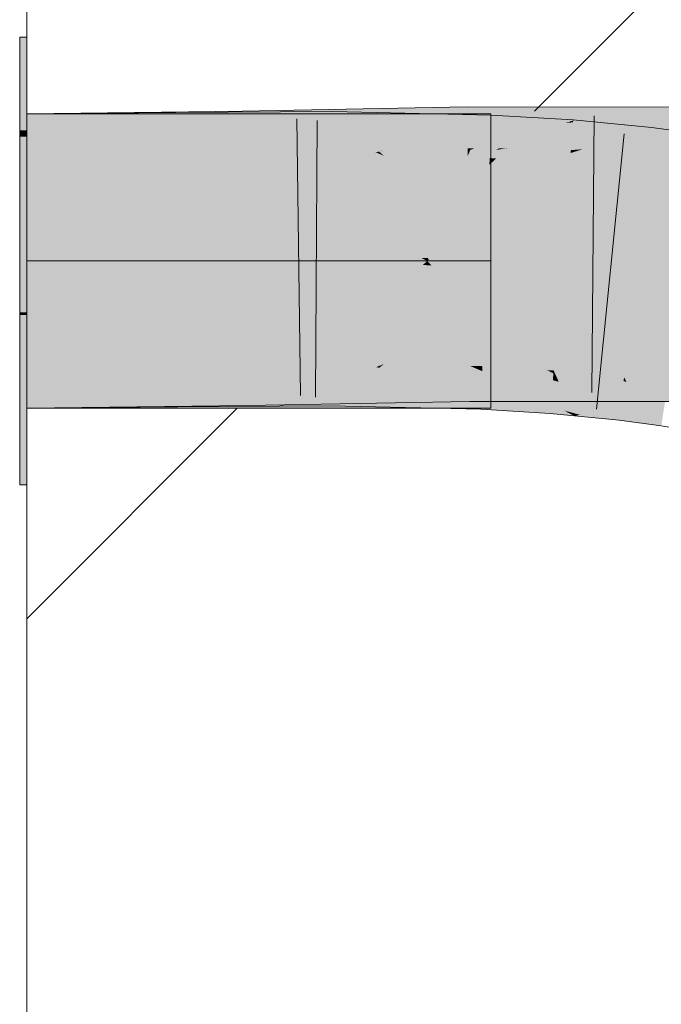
# Model space of a CAD drawing. Extents: x -620 to 300, y 62 to 1112.
# Tile 261 of 288: x 171.59 to 172.135, y 929.966 to 930.802. Entities that reach past the tile are written whole.
import ezdxf
from ezdxf.lldxf.tags import DXFTag

# ---------------------------------------------------------------- set-up
doc = ezdxf.new("R2010")
doc.units = 0
doc.layers.get('0').update_dxf_attribs({"lineweight": 13})
doc.layers.add('E_Detail_Linie_Text_Bem', color=7, linetype='Continuous', lineweight=13)
for name, color, linetype, lineweight, true_color in [('E_Detail_Wandschraffur', 7, 'Continuous', 5, 0xc0c0c0), ('E_Leerrohr 25-A06GA1MY8I', 7, 'Continuous', 9, 0xff8000), ('E_Leerrohr 25-Shading', 7, 'Continuous', 9, 0xff8000)]:
    doc.layers.add(name, color=color, linetype=linetype, lineweight=lineweight, true_color=true_color)
tags = doc.linetypes.add('fein_strichliert', pattern=[4, 1, -2, 1]).pattern_tags.tags
tags[8:9] = [DXFTag(74, 4), DXFTag(75, 0), DXFTag(340, '0'), DXFTag(46, 0.0), DXFTag(50, 0.0), DXFTag(44, 0.0), DXFTag(45, 0.0)]
tags[6:7] = [DXFTag(74, 4), DXFTag(75, 0), DXFTag(340, '0'), DXFTag(46, 0.0), DXFTag(50, 0.0), DXFTag(44, 0.0), DXFTag(45, 0.0)]
tags[4:5] = [DXFTag(74, 4), DXFTag(75, 0), DXFTag(340, '0'), DXFTag(46, 0.0), DXFTag(50, 0.0), DXFTag(44, 0.0), DXFTag(45, 0.0)]
tags = doc.linetypes.add('STRICHPUNKT2-A06GA1MZ8I', pattern=[12.7, 6.35, -3.175, 0, -3.175]).pattern_tags.tags
tags[10:11] = [DXFTag(74, 4), DXFTag(75, 0), DXFTag(340, '0'), DXFTag(46, 0.0), DXFTag(50, 0.0), DXFTag(44, 0.0), DXFTag(45, 0.0)]
tags[8:9] = [DXFTag(74, 4), DXFTag(75, 0), DXFTag(340, '0'), DXFTag(46, 0.0), DXFTag(50, 0.0), DXFTag(44, 0.0), DXFTag(45, 0.0)]
tags[6:7] = [DXFTag(74, 4), DXFTag(75, 0), DXFTag(340, '0'), DXFTag(46, 0.0), DXFTag(50, 0.0), DXFTag(44, 0.0), DXFTag(45, 0.0)]
tags[4:5] = [DXFTag(74, 4), DXFTag(75, 0), DXFTag(340, '0'), DXFTag(46, 0.0), DXFTag(50, 0.0), DXFTag(44, 0.0), DXFTag(45, 0.0)]

# ---------------------------------------------------------------- blocks, each defined once
blk = doc.blocks.new('Shading-A06GA12F8I', base_point=(239.24728, 760.10999))
at = {"layer": 'E_Leerrohr 25-Shading', "color": 32, "true_color": 0xd96d00}
for points in [[(171.59625, 930.70844), (171.59625, 930.78766), (171.59024, 930.7085), (171.59024, 930.78766)], [(171.59625, 930.70844), (171.59625, 930.78766), (171.59024, 930.7085), (171.59024, 930.78766)], [(171.71071, 930.72266), (171.59625, 930.72266), (171.76308, 930.59766), (171.59625, 930.59766)], [(171.71071, 930.72266), (171.59625, 930.72266), (171.76308, 930.59766), (171.59625, 930.59766)], [(171.87027, 930.59863), (171.74625, 930.72266), (171.76283, 930.59827), (171.71071, 930.72266)], [(171.87027, 930.59863), (171.74625, 930.72266), (171.76283, 930.59827), (171.71071, 930.72266)], [(171.74625, 930.72266), (171.855, 930.61389), (171.81125, 930.72266), (171.90092, 930.633)], [(171.74625, 930.72266), (171.855, 930.61389), (171.81125, 930.72266), (171.90092, 930.633)], [(171.94014, 930.72266), (171.81125, 930.72266), (171.90979, 930.64832), (171.89268, 930.64124)], [(171.94014, 930.72266), (171.81125, 930.72266), (171.90979, 930.64832), (171.89268, 930.64124)], [(171.90979, 930.64832), (171.97186, 930.72266), (171.94014, 930.72266)], [(171.90979, 930.64832), (171.99025, 930.68176), (171.97186, 930.72266), (171.99025, 930.72076)], [(171.90979, 930.64832), (171.97186, 930.72266), (171.94014, 930.72266)], [(171.90979, 930.64832), (171.99025, 930.68176), (171.97186, 930.72266), (171.99025, 930.72076)], [(171.99025, 930.72076), (171.99025, 930.72266), (171.97186, 930.72266)], [(171.99025, 930.72076), (171.99025, 930.72266), (171.97186, 930.72266)], [(171.59024, 930.70325), (171.59625, 930.70331), (171.59024, 930.7085), (171.59625, 930.70844)], [(171.59024, 930.70325), (171.59625, 930.70331), (171.59024, 930.7085), (171.59625, 930.70844)], [(171.59024, 930.59766), (171.59625, 930.59766), (171.59024, 930.70325), (171.59625, 930.70331)], [(171.59024, 930.59766), (171.59625, 930.59766), (171.59024, 930.70325), (171.59625, 930.70331)], [(171.99025, 930.68176), (171.89268, 930.64124), (171.93776, 930.59918), (171.93475, 930.59918)], [(171.99025, 930.68176), (171.89268, 930.64124), (171.93776, 930.59918), (171.93475, 930.59918)], [(171.99025, 930.68176), (171.93776, 930.59918), (171.99025, 930.65167)], [(171.99025, 930.68176), (171.93776, 930.59918), (171.99025, 930.65167)], [(171.99025, 930.65167), (171.95726, 930.61871), (171.99025, 930.63239)], [(171.99025, 930.65167), (171.95726, 930.61871), (171.99025, 930.63239)], [(171.90092, 930.633), (171.855, 930.61389), (171.93475, 930.59918), (171.8701, 930.59882)], [(171.90092, 930.633), (171.855, 930.61389), (171.93475, 930.59918), (171.8701, 930.59882)], [(171.99025, 930.63239), (171.95726, 930.61871), (171.99025, 930.59949), (171.93776, 930.59918)], [(171.99025, 930.63239), (171.95726, 930.61871), (171.99025, 930.59949), (171.93776, 930.59918)], [(171.59625, 930.55389), (171.59625, 930.59766), (171.59024, 930.55396), (171.59024, 930.59766)], [(171.59625, 930.55389), (171.59625, 930.59766), (171.59024, 930.55396), (171.59024, 930.59766)], [(171.76308, 930.59766), (171.59625, 930.59766), (171.7119, 930.47266), (171.59625, 930.47266)], [(171.76308, 930.59766), (171.59625, 930.59766), (171.7119, 930.47266), (171.59625, 930.47266)], [(171.74826, 930.47467), (171.8689, 930.59534), (171.71257, 930.4743), (171.7625, 930.59625)], [(171.74826, 930.47467), (171.8689, 930.59534), (171.71257, 930.4743), (171.7625, 930.59625)], [(171.8689, 930.59534), (171.87125, 930.59766), (171.7625, 930.59625), (171.76308, 930.59766)], [(171.8689, 930.59534), (171.87125, 930.59766), (171.7625, 930.59625), (171.76308, 930.59766)], [(171.87125, 930.59766), (171.87027, 930.59863), (171.76308, 930.59766), (171.76283, 930.59827)], [(171.87125, 930.59766), (171.87027, 930.59863), (171.76308, 930.59766), (171.76283, 930.59827)], [(171.93625, 930.59766), (171.87125, 930.59766), (171.93266, 930.59412), (171.86852, 930.59491)], [(171.93625, 930.59766), (171.87125, 930.59766), (171.93266, 930.59412), (171.86852, 930.59491)], [(171.8701, 930.59882), (171.87125, 930.59766), (171.93475, 930.59918), (171.93625, 930.59766)], [(171.8701, 930.59882), (171.87125, 930.59766), (171.93475, 930.59918), (171.93625, 930.59766)], [(171.93991, 930.59399), (171.93625, 930.59766), (171.93266, 930.59412)], [(171.93991, 930.59399), (171.93625, 930.59766), (171.93266, 930.59412)], [(171.93475, 930.59918), (171.93625, 930.59766), (171.93776, 930.59918)], [(171.93475, 930.59918), (171.93625, 930.59766), (171.93776, 930.59918)], [(171.93776, 930.59918), (171.93625, 930.59766), (171.99025, 930.59949), (171.99025, 930.59766)], [(171.93776, 930.59918), (171.93625, 930.59766), (171.99025, 930.59949), (171.99025, 930.59766)], [(171.99025, 930.59332), (171.99025, 930.59766), (171.93991, 930.59399), (171.93625, 930.59766)], [(171.99025, 930.59332), (171.99025, 930.59766), (171.93991, 930.59399), (171.93625, 930.59766)], [(171.86852, 930.59491), (171.85506, 930.58148), (171.93266, 930.59412), (171.90105, 930.5625)], [(171.86852, 930.59491), (171.85506, 930.58148), (171.93266, 930.59412), (171.90105, 930.5625)], [(171.99025, 930.5141), (171.93266, 930.59412), (171.89287, 930.55426)], [(171.99025, 930.5141), (171.93266, 930.59412), (171.89287, 930.55426)], [(171.99025, 930.5141), (171.99025, 930.54364), (171.93266, 930.59412), (171.93991, 930.59399)], [(171.99025, 930.5141), (171.99025, 930.54364), (171.93266, 930.59412), (171.93991, 930.59399)], [(171.99025, 930.56305), (171.99025, 930.59332), (171.95723, 930.57666), (171.93991, 930.59399)], [(171.99025, 930.56305), (171.99025, 930.59332), (171.95723, 930.57666), (171.93991, 930.59399)], [(171.90105, 930.5625), (171.85506, 930.58148), (171.81581, 930.47723), (171.74942, 930.47583)], [(171.90105, 930.5625), (171.85506, 930.58148), (171.81581, 930.47723), (171.74942, 930.47583)], [(171.95723, 930.57666), (171.99025, 930.54364), (171.99025, 930.56305)], [(171.95723, 930.57666), (171.99025, 930.54364), (171.99025, 930.56305)], [(171.59024, 930.55396), (171.59024, 930.55176), (171.59625, 930.55389), (171.59625, 930.55176)], [(171.59024, 930.55396), (171.59024, 930.55176), (171.59625, 930.55389), (171.59625, 930.55176)], [(171.93793, 930.48145), (171.91035, 930.54706), (171.81618, 930.4776), (171.89287, 930.55426)], [(171.93793, 930.48145), (171.91035, 930.54706), (171.81618, 930.4776), (171.89287, 930.55426)], [(171.59625, 930.55176), (171.59024, 930.55176), (171.59625, 930.51904), (171.59024, 930.51898)], [(171.59625, 930.55176), (171.59024, 930.55176), (171.59625, 930.51904), (171.59024, 930.51898)], [(171.99025, 930.48309), (171.99025, 930.5141), (171.93793, 930.48145), (171.91035, 930.54706)], [(171.99025, 930.48309), (171.99025, 930.5141), (171.93793, 930.48145), (171.91035, 930.54706)], [(171.59024, 930.51898), (171.59024, 930.40765), (171.59625, 930.51904), (171.59625, 930.40765)], [(171.59024, 930.51898), (171.59024, 930.40765), (171.59625, 930.51904), (171.59625, 930.40765)], [(171.93729, 930.47266), (171.9416, 930.47266), (171.81618, 930.4776), (171.93793, 930.48145)], [(171.93729, 930.47266), (171.9416, 930.47266), (171.81618, 930.4776), (171.93793, 930.48145)], [(171.9416, 930.47266), (171.96188, 930.47266), (171.93793, 930.48145), (171.95793, 930.48206)], [(171.9416, 930.47266), (171.96188, 930.47266), (171.93793, 930.48145), (171.95793, 930.48206)], [(171.96188, 930.47266), (171.99025, 930.47266), (171.95793, 930.48206), (171.99025, 930.48309)], [(171.96188, 930.47266), (171.99025, 930.47266), (171.95793, 930.48206), (171.99025, 930.48309)], [(171.7119, 930.47266), (171.74625, 930.47266), (171.71257, 930.4743), (171.74826, 930.47467)], [(171.7119, 930.47266), (171.74625, 930.47266), (171.71257, 930.4743), (171.74826, 930.47467)], [(171.74942, 930.47583), (171.74625, 930.47266), (171.81581, 930.47723), (171.81125, 930.47266)], [(171.74942, 930.47583), (171.74625, 930.47266), (171.81581, 930.47723), (171.81125, 930.47266)], [(171.81125, 930.47266), (171.93729, 930.47266), (171.81578, 930.47723)], [(171.81125, 930.47266), (171.93729, 930.47266), (171.81578, 930.47723)], [(171.93729, 930.47266), (171.81618, 930.4776), (171.81578, 930.47723)], [(171.93729, 930.47266), (171.81618, 930.4776), (171.81578, 930.47723)]]:
    blk.add_solid(points, dxfattribs=at)
at = {"layer": 'E_Leerrohr 25-Shading', "color": 34, "true_color": 0xb05800}
for points in [[(171.59625, 930.68604), (171.77983, 930.68829), (171.74625, 930.72449), (171.77948, 930.71112)], [(171.59625, 930.68604), (171.74625, 930.72449), (171.59625, 930.72266)], [(171.72311, 930.68707), (171.72287, 930.72369), (171.59625, 930.68604), (171.59625, 930.72266)], [(171.72287, 930.72369), (171.72311, 930.68707), (171.74625, 930.72382), (171.77879, 930.71051)], [(171.77948, 930.71112), (171.77927, 930.72491), (171.74625, 930.72449)], [(171.77879, 930.71051), (171.81125, 930.72424), (171.74625, 930.72382)], [(171.81125, 930.72424), (171.77879, 930.71051), (171.8558, 930.68787), (171.83464, 930.68774)], [(171.81026, 930.72546), (171.77927, 930.72491), (171.81026, 930.71606)], [(171.81026, 930.71606), (171.77927, 930.72491), (171.81026, 930.69897), (171.77948, 930.71112)], [(171.89787, 930.69122), (171.81125, 930.72552), (171.81026, 930.71606), (171.81026, 930.72546)], [(171.94011, 930.72791), (171.81125, 930.72552), (171.90952, 930.69653), (171.89256, 930.6933)], [(171.85596, 930.70593), (171.85609, 930.72449), (171.81125, 930.72424)], [(171.81125, 930.72424), (171.8558, 930.68787), (171.85596, 930.70593)], [(171.85596, 930.70593), (171.89258, 930.69), (171.85609, 930.72449), (171.89555, 930.69043)], [(171.89555, 930.69043), (171.90955, 930.6925), (171.85609, 930.72449), (171.92493, 930.7077)], [(171.94014, 930.72266), (171.85609, 930.72449), (171.92493, 930.7077)], [(171.9704, 930.72845), (171.94011, 930.72791), (171.97057, 930.70813), (171.90952, 930.69653)], [(171.99005, 930.70459), (171.99063, 930.72156), (171.92493, 930.7077), (171.94014, 930.72266)], [(171.9704, 930.72845), (171.97057, 930.70813), (172.06125, 930.72839), (172.04182, 930.72034)], [(171.99748, 930.69336), (172.05385, 930.72534), (171.97589, 930.69305)], [(172.04178, 930.71039), (171.99063, 930.72156), (171.99005, 930.70459)], [(172.04178, 930.71039), (172.06035, 930.71698), (171.99063, 930.72156), (172.06038, 930.71735)], [(172.05385, 930.72534), (171.99748, 930.69336), (172.12625, 930.72833), (172.00038, 930.69336)], [(172.06831, 930.70441), (172.12625, 930.72833), (172.00414, 930.69342), (172.00038, 930.69336)], [(172.12625, 930.72833), (172.03786, 930.69177), (172.16382, 930.69342), (172.1371, 930.69171)], [(172.07167, 930.72839), (172.06125, 930.72839), (172.05385, 930.72534)], [(172.05385, 930.72534), (172.12625, 930.72833), (172.07167, 930.72839)], [(172.12625, 930.72833), (172.16382, 930.69342), (172.16463, 930.72833)], [(171.89787, 930.69122), (171.81026, 930.71606), (171.89725, 930.69122)], [(171.83415, 930.68951), (171.89725, 930.69122), (171.81026, 930.69897), (171.81026, 930.71606)], [(172.04182, 930.72034), (171.97057, 930.70813), (171.97615, 930.69318), (171.9707, 930.69318)], [(172.05836, 930.69171), (172.06023, 930.71539), (171.98961, 930.69189), (172.05379, 930.71466)], [(172.06023, 930.71539), (172.06035, 930.71698), (172.05379, 930.71466)], [(172.05836, 930.69171), (172.0683, 930.6925), (172.07178, 930.71625), (172.12625, 930.711)], [(172.05836, 930.69171), (172.07178, 930.71625), (172.06023, 930.71539)], [(172.07178, 930.71625), (172.06038, 930.71735), (172.06023, 930.71539)], [(171.77879, 930.71051), (171.72311, 930.68707), (171.83464, 930.68774)], [(171.77948, 930.71112), (171.77983, 930.68829), (171.83464, 930.68933)], [(171.8558, 930.68787), (171.89963, 930.68689), (171.85596, 930.70593)], [(171.97057, 930.70813), (171.89256, 930.6933), (171.9707, 930.69318), (171.89787, 930.69122)], [(171.90955, 930.6925), (171.9575, 930.69971), (171.92493, 930.7077)], [(171.99005, 930.70459), (171.92493, 930.7077), (171.9575, 930.69971)], [(171.9575, 930.69971), (171.98961, 930.69189), (171.99005, 930.70459)], [(171.98961, 930.69189), (172.04178, 930.71039), (171.99005, 930.70459)], [(172.06831, 930.70441), (172.00414, 930.69342), (172.04288, 930.69385)], [(172.05751, 930.68085), (172.12625, 930.711), (172.05817, 930.68927)], [(172.05751, 930.68085), (172.12315, 930.6745), (172.12625, 930.711), (172.12723, 930.71088)], [(172.16737, 930.66852), (172.1729, 930.70471), (172.12315, 930.6745), (172.12723, 930.71088)], [(171.98961, 930.69189), (171.9575, 930.69971), (171.89963, 930.68689), (171.89555, 930.69043)], [(171.89963, 930.69049), (171.89725, 930.69122), (171.83464, 930.68933), (171.83415, 930.68951)], [(171.89258, 930.69), (171.89963, 930.68689), (171.89555, 930.69043)], [(171.89725, 930.69122), (171.89963, 930.69049), (171.89787, 930.69122)], [(171.89787, 930.69122), (171.89963, 930.69049), (171.9707, 930.69318), (171.97072, 930.69183)], [(171.98961, 930.69189), (171.89963, 930.68689), (171.97285, 930.6853)], [(171.9707, 930.69318), (171.97072, 930.69183), (171.97615, 930.69318), (171.97285, 930.69183)], [(171.97285, 930.69183), (171.9948, 930.69183), (171.97589, 930.69305), (171.99748, 930.69336)], [(171.97285, 930.6853), (171.98936, 930.68494), (171.98961, 930.69189)], [(172.04179, 930.68988), (171.98961, 930.69189), (171.99481, 930.68463), (171.98936, 930.68494)], [(172.05836, 930.69171), (171.98961, 930.69189), (172.04179, 930.68988)], [(172.00414, 930.69342), (171.9948, 930.69183), (172.04288, 930.69385), (172.03786, 930.69177)], [(172.00038, 930.69336), (171.9948, 930.69183), (172.00414, 930.69342)], [(171.99748, 930.69336), (171.9948, 930.69183), (172.00038, 930.69336)], [(172.05817, 930.68927), (172.04179, 930.68988), (172.03786, 930.68201), (171.99481, 930.68463)], [(172.03786, 930.68201), (172.05751, 930.68085), (172.05817, 930.68927)], [(172.04179, 930.68988), (172.05817, 930.68927), (172.05836, 930.69171)], [(172.05817, 930.68927), (172.0683, 930.6925), (172.05836, 930.69171)], [(171.78255, 930.51154), (171.74001, 930.50269), (171.74625, 930.47449), (171.7119, 930.47406)], [(171.74001, 930.50269), (171.78255, 930.51154), (171.74834, 930.51111)], [(171.78255, 930.51154), (171.74625, 930.47449), (171.78288, 930.49011)], [(171.78255, 930.51154), (171.78288, 930.49011), (171.83464, 930.51251)], [(171.78288, 930.49011), (171.89963, 930.51373), (171.83464, 930.51251)], [(171.78288, 930.49011), (171.78311, 930.47491), (171.89963, 930.51373), (171.81125, 930.47546)], [(171.89963, 930.51373), (171.89296, 930.5108), (171.97232, 930.51508), (171.97246, 930.49866)], [(171.97232, 930.51508), (171.97246, 930.49866), (171.97285, 930.51508), (172.04063, 930.48694)], [(172.12625, 930.47839), (171.99506, 930.51508), (172.05246, 930.48206), (171.97285, 930.51508)], [(171.99506, 930.51508), (172.12625, 930.47839), (172.06812, 930.5025)], [(172.03786, 930.51501), (171.99506, 930.51508), (172.06812, 930.5025)], [(172.12625, 930.47839), (172.15884, 930.47839), (172.03786, 930.51501), (172.1597, 930.51501)], [(171.59625, 930.50928), (171.59625, 930.47266), (171.74834, 930.51111), (171.74001, 930.50269)], [(171.59625, 930.47266), (171.7119, 930.47357), (171.72437, 930.51031), (171.72453, 930.48639)], [(171.59625, 930.47266), (171.72437, 930.51031), (171.59625, 930.50928)], [(171.74834, 930.51044), (171.72437, 930.51031), (171.72453, 930.48639)], [(171.83464, 930.51099), (171.74834, 930.51044), (171.72461, 930.47369), (171.72453, 930.48639)], [(171.83464, 930.51099), (171.72461, 930.47369), (171.79242, 930.49323)], [(171.81255, 930.47534), (171.85442, 930.51111), (171.74825, 930.47467), (171.79242, 930.49323)], [(171.79242, 930.49323), (171.85442, 930.51111), (171.83464, 930.51099)], [(171.91057, 930.50812), (171.89296, 930.5108), (171.94157, 930.47791), (171.81125, 930.47546)], [(171.85426, 930.49231), (171.85442, 930.51111), (171.81393, 930.47534), (171.81255, 930.47534)], [(171.85426, 930.49231), (171.85413, 930.47449), (171.89296, 930.50751), (171.89563, 930.50696)], [(171.9106, 930.50409), (171.89563, 930.50696), (171.9416, 930.4726), (171.85413, 930.47449)], [(171.85426, 930.49231), (171.89787, 930.5094), (171.85442, 930.51074)], [(171.89787, 930.5094), (171.89963, 930.51013), (171.85442, 930.51074), (171.85442, 930.51111)], [(171.89296, 930.50751), (171.89563, 930.50696), (171.89787, 930.5094), (171.89871, 930.5094)], [(171.98265, 930.49017), (171.89871, 930.5094), (171.89563, 930.50696)], [(171.89871, 930.5094), (171.89963, 930.51013), (171.89787, 930.5094)], [(171.91718, 930.50885), (171.89963, 930.51013), (171.89871, 930.5094)], [(171.98265, 930.49017), (171.98312, 930.50403), (171.89871, 930.5094), (171.91718, 930.50885)], [(171.92509, 930.50952), (171.89963, 930.51013), (171.93098, 930.50842), (171.91718, 930.50885)], [(171.97246, 930.49866), (171.91057, 930.50812), (171.97264, 930.47845), (171.94157, 930.47791)], [(171.93513, 930.49933), (171.9106, 930.50409), (171.96188, 930.47211), (171.9416, 930.4726)], [(171.91718, 930.50885), (171.98312, 930.50403), (171.97621, 930.50702)], [(171.97621, 930.50702), (171.97285, 930.50848), (171.93098, 930.50842), (171.92509, 930.50952)], [(171.97285, 930.50848), (171.97621, 930.50702), (171.98328, 930.5083), (171.98322, 930.50684)], [(171.97621, 930.50702), (171.98312, 930.50403), (171.98322, 930.50684)], [(171.98312, 930.50403), (171.98265, 930.49017), (172.04057, 930.47668)], [(171.98322, 930.50684), (171.98312, 930.50403), (172.00565, 930.50513), (172.00841, 930.50446)], [(172.00841, 930.50446), (171.98312, 930.50403), (172.04305, 930.4964), (172.04147, 930.47626)], [(171.99507, 930.50757), (171.98328, 930.5083), (172.00565, 930.50513), (171.98322, 930.50684)], [(172.00841, 930.50446), (172.03786, 930.50494), (171.99507, 930.50757)], [(172.01297, 930.50452), (172.00841, 930.50446), (172.0435, 930.5022), (172.04305, 930.4964)], [(172.04352, 930.50226), (172.03786, 930.50494), (172.0435, 930.5022), (172.01297, 930.50452)], [(172.04352, 930.50226), (172.0437, 930.50464), (172.03786, 930.50494)], [(172.04474, 930.50232), (172.0437, 930.50464), (172.04353, 930.50244)], [(172.1035, 930.49884), (172.0437, 930.50464), (172.10313, 930.49548), (172.04474, 930.50232)], [(171.74001, 930.50269), (171.59625, 930.47266), (171.7119, 930.47406)], [(171.98201, 930.47168), (171.98265, 930.49017), (171.96188, 930.47211), (171.93513, 930.49933)], [(171.97246, 930.49866), (171.97264, 930.47845), (172.04063, 930.48694), (172.06125, 930.47839)], [(172.04805, 930.49506), (172.04305, 930.4964), (172.0524, 930.4707), (172.04147, 930.47626)], [(172.04352, 930.50226), (172.04305, 930.4964), (172.04514, 930.50146), (172.04805, 930.49506)], [(172.04352, 930.50226), (172.04514, 930.50146), (172.04353, 930.50244), (172.04474, 930.50232)], [(172.04474, 930.50232), (172.04514, 930.50146), (172.10313, 930.49548), (172.10062, 930.47296)], [(172.0681, 930.48969), (172.04514, 930.50146), (172.04805, 930.49506)], [(172.06613, 930.46698), (172.10062, 930.47296), (172.04805, 930.49506), (172.0681, 930.48969)], [(172.06613, 930.46698), (172.04805, 930.49506), (172.06012, 930.46863)], [(172.04805, 930.49506), (172.0524, 930.4707), (172.06012, 930.46863)], [(172.10062, 930.47296), (172.12625, 930.4588), (172.10313, 930.49548), (172.10564, 930.49506)], [(172.10564, 930.49506), (172.1035, 930.49884), (172.10313, 930.49548)], [(172.14069, 930.49377), (172.1035, 930.49884), (172.14053, 930.4928), (172.10379, 930.49829)], [(172.10379, 930.49829), (172.10564, 930.49506), (172.14053, 930.4928), (172.14003, 930.48944)], [(172.10564, 930.49506), (172.12625, 930.4588), (172.14003, 930.48944), (172.13516, 930.45758)], [(171.79242, 930.49323), (171.72461, 930.47369), (171.74625, 930.47382)], [(171.74625, 930.47449), (171.78311, 930.47491), (171.78288, 930.49011)], [(171.85426, 930.49231), (171.81393, 930.47534), (171.85413, 930.47577)], [(171.98265, 930.49017), (171.98201, 930.47168), (172.04147, 930.47626), (172.04083, 930.46814)], [(171.98265, 930.49017), (172.04147, 930.47626), (172.04057, 930.47668)], [(171.7119, 930.47357), (171.72461, 930.47369), (171.72453, 930.48639)], [(172.05246, 930.48206), (172.06125, 930.47839), (172.0737, 930.47839)], [(172.12625, 930.47839), (172.05246, 930.48206), (172.0737, 930.47839)], [(171.81125, 930.47424), (171.81255, 930.47534), (171.74625, 930.47382), (171.74825, 930.47467)], [(171.81393, 930.47534), (171.81125, 930.47424), (171.85413, 930.47577), (171.85413, 930.47449)], [(171.81255, 930.47534), (171.81125, 930.47424), (171.81393, 930.47534)], [(172.04083, 930.46814), (172.06125, 930.46613), (172.04147, 930.47626)], [(172.0524, 930.4707), (172.06125, 930.46613), (172.06012, 930.46863)], [(172.09944, 930.4624), (172.10062, 930.47296), (172.07381, 930.4649), (172.06613, 930.46698)], [(172.09944, 930.4624), (172.12625, 930.4588), (172.10062, 930.47296)], [(172.06125, 930.46613), (172.06613, 930.46698), (172.06012, 930.46863)], [(172.06613, 930.46698), (172.06125, 930.46613), (172.07381, 930.4649)]]:
    blk.add_solid(points, dxfattribs=at)
at = {"layer": 'E_Leerrohr 25-Shading', "color": 30, "true_color": 0xf57b00}
for points in [[(171.78119, 930.59991), (171.77983, 930.68829), (171.59625, 930.59766), (171.59625, 930.68604)], [(171.72374, 930.59869), (171.72311, 930.68707), (171.59625, 930.59766), (171.59625, 930.68604)], [(171.72374, 930.59869), (171.83464, 930.68774), (171.72311, 930.68707)], [(171.72374, 930.59869), (171.85512, 930.59949), (171.83464, 930.68774), (171.85541, 930.6377)], [(171.77983, 930.68829), (171.78119, 930.59991), (171.83464, 930.68933), (171.87125, 930.60156)], [(171.83464, 930.68933), (171.85495, 930.64062), (171.89963, 930.69049), (171.90083, 930.68762)], [(171.85541, 930.6377), (171.8558, 930.68787), (171.83464, 930.68774)], [(171.85495, 930.64062), (171.87125, 930.60156), (171.90083, 930.68762), (171.93625, 930.60278)], [(171.87871, 930.66217), (171.8558, 930.68787), (171.85542, 930.63928)], [(171.89963, 930.68689), (171.8558, 930.68787), (171.90083, 930.68396), (171.87871, 930.66217)], [(171.89963, 930.69049), (171.93625, 930.60278), (171.97072, 930.69183), (171.97076, 930.68677)], [(171.97285, 930.69183), (171.97072, 930.69183), (171.97076, 930.68677)], [(171.97076, 930.68677), (171.97093, 930.66791), (171.97285, 930.69183), (171.97252, 930.66949)], [(172.03786, 930.69177), (171.9948, 930.69183), (171.97151, 930.60345), (171.97252, 930.66949)], [(172.03786, 930.69177), (171.97151, 930.60345), (172.00125, 930.60345)], [(171.9948, 930.69183), (171.97285, 930.69183), (171.97252, 930.66949)], [(172.06718, 930.69177), (172.03786, 930.69177), (172.05788, 930.60339), (172.00125, 930.60345)], [(172.1371, 930.69171), (172.06718, 930.69177), (172.12328, 930.60339), (172.05788, 930.60339)], [(172.12328, 930.60339), (172.16174, 930.60333), (172.1371, 930.69171), (172.16379, 930.69171)], [(171.90083, 930.68396), (171.87871, 930.66217), (171.9352, 930.60028), (171.93398, 930.60028)], [(171.97285, 930.6853), (171.89963, 930.68689), (171.9373, 930.60022), (171.9352, 930.60028)], [(171.98918, 930.67932), (171.95729, 930.64807), (171.98645, 930.60016), (171.9373, 930.60022)], [(171.97285, 930.6853), (171.95729, 930.64807), (171.98936, 930.68494), (171.98918, 930.67932)], [(171.97076, 930.68677), (171.95731, 930.65399), (171.97093, 930.66791)], [(172.03786, 930.68201), (171.98918, 930.67932), (172.00299, 930.59979), (171.98645, 930.60016)], [(171.98936, 930.68494), (171.98918, 930.67932), (171.99481, 930.68463)], [(171.98918, 930.67932), (172.03786, 930.68201), (171.99481, 930.68463)], [(172.03786, 930.68201), (172.00285, 930.59955), (172.05751, 930.68085), (172.05103, 930.59808)], [(172.11426, 930.59497), (172.12315, 930.6745), (172.05103, 930.59808), (172.05751, 930.68085)], [(172.15572, 930.59216), (172.16737, 930.66852), (172.11426, 930.59497), (172.12315, 930.6745)], [(171.85541, 930.6377), (171.87871, 930.66217), (171.85542, 930.63928)], [(171.85541, 930.6377), (171.93109, 930.60028), (171.87871, 930.66217), (171.93398, 930.60028)], [(171.95731, 930.65399), (171.93625, 930.60278), (171.97093, 930.66791), (171.97151, 930.60345)], [(171.97093, 930.66791), (171.97151, 930.60345), (171.97252, 930.66949)], [(171.85541, 930.6377), (171.85512, 930.59949), (171.87125, 930.59912)], [(171.93109, 930.60028), (171.85541, 930.6377), (171.87074, 930.60034)], [(171.59625, 930.50928), (171.74834, 930.51111), (171.59625, 930.59766), (171.76308, 930.59973)], [(171.72437, 930.51031), (171.72374, 930.59869), (171.59625, 930.50928), (171.59625, 930.59766)], [(171.72374, 930.59869), (171.72437, 930.51031), (171.76308, 930.59894), (171.75137, 930.52875)], [(171.74834, 930.51111), (171.78255, 930.51154), (171.76308, 930.59973), (171.78119, 930.59991)], [(171.85512, 930.59949), (171.75137, 930.52875), (171.83464, 930.51099), (171.74834, 930.51044)], [(171.75137, 930.52875), (171.85512, 930.59949), (171.76308, 930.59894)], [(171.78119, 930.59991), (171.78255, 930.51154), (171.87125, 930.60156), (171.83464, 930.51251)], [(171.85512, 930.59949), (171.83464, 930.51099), (171.8548, 930.55975)], [(171.85512, 930.59949), (171.8548, 930.55975), (171.87125, 930.59912)], [(171.87019, 930.59662), (171.8548, 930.55975), (171.93608, 930.59766)], [(171.87125, 930.60156), (171.85509, 930.56226), (171.93625, 930.60278), (171.90112, 930.51733)], [(171.93625, 930.59772), (171.85547, 930.56012), (171.90114, 930.51367)], [(171.87125, 930.59912), (171.87019, 930.59662), (171.93625, 930.59772), (171.93608, 930.59766)], [(171.87125, 930.59912), (171.93625, 930.59772), (171.87074, 930.60034), (171.93109, 930.60028)], [(171.93625, 930.60278), (171.89963, 930.51373), (171.97231, 930.51642), (171.97232, 930.51508)], [(171.97285, 930.50848), (171.93625, 930.59772), (171.92509, 930.50952), (171.90706, 930.52789)], [(171.93109, 930.60028), (171.93625, 930.59772), (171.93398, 930.60028)], [(171.93398, 930.60028), (171.93625, 930.59772), (171.9352, 930.60028)], [(171.9352, 930.60028), (171.93625, 930.59772), (171.9373, 930.60022)], [(171.97151, 930.60345), (171.93625, 930.60278), (171.97211, 930.53796), (171.9572, 930.55261)], [(171.9373, 930.60022), (171.93625, 930.59772), (171.98645, 930.60016), (171.98633, 930.59662)], [(171.98633, 930.59662), (171.93625, 930.59772), (171.98366, 930.51965), (171.9572, 930.54669)], [(171.97151, 930.60345), (172.03786, 930.51501), (172.00125, 930.60345)], [(171.97151, 930.60345), (171.97211, 930.53796), (172.03786, 930.51501), (171.99506, 930.51508)], [(171.98633, 930.59662), (171.98366, 930.51965), (172.03786, 930.50494), (171.99507, 930.50757)], [(171.98645, 930.60016), (171.98633, 930.59662), (172.00299, 930.59979), (172.00125, 930.5957)], [(171.98633, 930.59662), (172.03786, 930.50494), (172.00125, 930.5957)], [(172.03786, 930.51501), (172.1597, 930.51501), (172.00125, 930.60345), (172.16174, 930.60333)], [(172.00285, 930.59955), (172.00125, 930.5957), (172.05103, 930.59808), (172.0506, 930.59271)], [(172.03786, 930.50494), (172.0437, 930.50464), (172.00125, 930.5957), (172.0506, 930.59271)], [(172.0506, 930.59271), (172.11333, 930.58667), (172.05103, 930.59808), (172.11426, 930.59497)], [(172.1035, 930.49884), (172.11333, 930.58667), (172.0437, 930.50464), (172.0506, 930.59271)], [(172.11333, 930.58667), (172.15404, 930.58118), (172.11426, 930.59497), (172.15572, 930.59216)], [(172.14069, 930.49377), (172.15404, 930.58118), (172.1035, 930.49884), (172.11333, 930.58667)], [(171.85509, 930.56226), (171.83464, 930.51251), (171.90112, 930.51733), (171.89963, 930.51373)], [(171.83464, 930.51099), (171.85442, 930.51111), (171.8548, 930.55975)], [(171.85547, 930.56012), (171.8548, 930.55975), (171.89963, 930.51013), (171.85442, 930.51111)], [(171.85547, 930.56012), (171.89963, 930.51013), (171.90114, 930.51367)], [(171.9572, 930.55261), (171.97231, 930.51642), (171.97211, 930.53796)], [(171.9572, 930.54669), (171.97285, 930.50848), (171.98366, 930.51965), (171.98328, 930.5083)], [(171.97211, 930.53796), (171.97232, 930.51508), (171.99506, 930.51508)], [(171.75137, 930.52875), (171.72437, 930.51031), (171.74834, 930.51044)], [(171.90706, 930.52789), (171.89963, 930.51013), (171.92509, 930.50952)], [(171.98366, 930.51965), (171.98328, 930.5083), (171.99507, 930.50757)]]:
    blk.add_solid(points, dxfattribs=at)
blk = doc.blocks.new('Referenz-A06GA1N28I')
at = {"layer": 'E_Detail_Linie_Text_Bem', "linetype": 'Continuous', "ltscale": 0.13}
blk.add_line((171.59625, 919.79757), (171.59625, 931.59757), dxfattribs=at)
at = {"layer": 'E_Detail_Wandschraffur', "linetype": 'fein_strichliert', "ltscale": 0.13}
for p, q in [((172.02734, 930.72494), (172.89998, 931.59757)), ((171.59625, 930.29384), (171.77507, 930.47267))]:
    blk.add_line(p, q, dxfattribs=at)
at = {"layer": 'E_Leerrohr 25-A06GA1MY8I', "linetype": 'Continuous', "ltscale": 0.13}
for p, q in [((171.59625, 930.78767), (171.59025, 930.78767)), ((171.59025, 930.67637), (171.59025, 930.78767)), ((171.59625, 930.78767), (171.59025, 930.78767)), ((171.59025, 930.67637), (171.59025, 930.78767)), ((171.59625, 930.67637), (171.59625, 930.78767)), ((171.59625, 930.67637), (171.59625, 930.78767)), ((171.77926, 930.72491), (171.59625, 930.72267)), ((171.72286, 930.72369), (171.59625, 930.72267)), ((171.59625, 930.72267), (171.59625, 930.47267)), ((171.99025, 930.72267), (171.59625, 930.72267)), ((171.59625, 930.64944), (171.59625, 930.72267)), ((171.99025, 930.72267), (171.59625, 930.72267)), ((171.59625, 930.64944), (171.59625, 930.72267)), ((171.59625, 930.72267), (171.59625, 930.47267)), ((171.8561, 930.72448), (171.72286, 930.72369)), ((171.97039, 930.72844), (171.77926, 930.72491)), ((171.99063, 930.72154), (171.8561, 930.72448)), ((172.16463, 930.72832), (171.97039, 930.72844)), ((171.99025, 930.64944), (171.99025, 930.72267)), ((171.99025, 930.64944), (171.99025, 930.72267)), ((172.06037, 930.71735), (171.99063, 930.72154)), ((172.07826, 930.72089), (172.07618, 930.4859)), ((171.82561, 930.71827), (171.82887, 930.48329)), ((171.84291, 930.7169), (171.8414, 930.48191)), ((172.12722, 930.71088), (172.06037, 930.71735)), ((172.10355, 930.70565), (172.08008, 930.47183)), ((172.1729, 930.70474), (172.12722, 930.71088)), ((171.59025, 930.51897), (171.59025, 930.67637)), ((171.59025, 930.51897), (171.59025, 930.67637)), ((171.59625, 930.51897), (171.59625, 930.67637)), ((171.59625, 930.51897), (171.59625, 930.67637)), ((171.59625, 930.54589), (171.59625, 930.64944)), ((171.59625, 930.54589), (171.59625, 930.64944)), ((171.99025, 930.54589), (171.99025, 930.64944)), ((171.99025, 930.54589), (171.99025, 930.64944)), ((171.59625, 930.47267), (171.59625, 930.54589)), ((171.59625, 930.47267), (171.59625, 930.54589)), ((171.99025, 930.47267), (171.99025, 930.54589)), ((171.99025, 930.47267), (171.99025, 930.54589)), ((171.59025, 930.40767), (171.59025, 930.51897)), ((171.59025, 930.40767), (171.59025, 930.51897)), ((171.59625, 930.40767), (171.59625, 930.51897)), ((171.59625, 930.40767), (171.59625, 930.51897)), ((171.97264, 930.47845), (171.78311, 930.47494)), ((172.15884, 930.47839), (171.97264, 930.47845)), ((171.78311, 930.47494), (171.59625, 930.47267)), ((171.72462, 930.4737), (171.59625, 930.47267)), ((171.59625, 930.47267), (171.99025, 930.47267)), ((171.59625, 930.47267), (171.99025, 930.47267)), ((171.85412, 930.47449), (171.72462, 930.4737)), ((171.98201, 930.47169), (171.85412, 930.47449)), ((172.04083, 930.46812), (171.98201, 930.47169)), ((172.09944, 930.46243), (172.04083, 930.46812)), ((172.13516, 930.4576), (172.09944, 930.46243)), ((172.1701, 930.45163), (172.13516, 930.4576)), ((171.59025, 930.40767), (171.59625, 930.40767)), ((171.59025, 930.40767), (171.59625, 930.40767))]:
    blk.add_line(p, q, dxfattribs=at)
at = {"layer": 'E_Leerrohr 25-A06GA1MY8I', "linetype": 'STRICHPUNKT2-A06GA1MZ8I', "lineweight": 5, "ltscale": 0.13}
blk.add_line((171.59625, 930.59767), (171.99025, 930.59767), dxfattribs=at)
blk.add_line((171.59625, 930.59767), (171.99025, 930.59767), dxfattribs=at)

msp = doc.modelspace()

# ---------------------------------------------------------------- block references
at = {"color": 8, "lineweight": 25, "ltscale": 0.25, "true_color": 0x808080}
msp.add_blockref('Referenz-A06GA1N28I', (0, 0), dxfattribs=at)
msp.add_blockref('Shading-A06GA12F8I', (239.24728, 760.10999))

doc.saveas('drawing.dxf')
